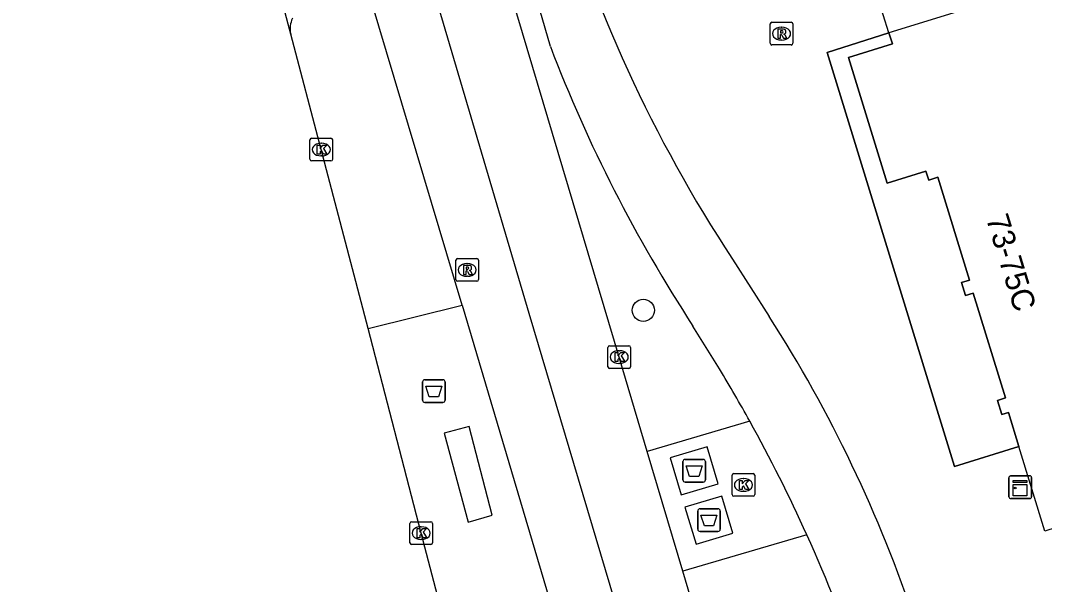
# Model space of a CAD drawing. Extents: x 161801 to 162379, y 382315 to 382832.
# Drawn here: x 161851.52 to 161896.68, y 382359.55 to 382384.4 of the extents above; entities that cross this region are included whole.
import ezdxf

# ---------------------------------------------------------------- set-up
doc = ezdxf.new("R2010")
doc.units = 0
for name, color, linetype in [('IMGEO_Afval_apart_plaats', 7, 'Continuous'), ('IMGEO_Afvalbak', 7, 'Continuous'), ('IMGEO_Berm_gesloten', 7, 'Continuous'), ('IMGEO_Boom', 7, 'Continuous'), ('IMGEO_Fietspad_gesloten', 7, 'Continuous'), ('IMGEO_Kast', 7, 'Continuous'), ('IMGEO_Kolk', 7, 'Continuous'), ('IMGEO_OVBaan_gesloten', 7, 'Continuous'), ('IMGEO_Pand', 7, 'Continuous'), ('IMGEO_Pand_nummerreeks', 7, 'Continuous'), ('IMGEO_Pand_overbouw', 7, 'Continuous'), ('IMGEO_Rijbaan_lokaal_gesloten', 7, 'Continuous'), ('IMGEO_Rijbaan_lokaal_open', 7, 'Continuous'), ('IMGEO_Rioolput', 7, 'Continuous'), ('IMGEO_Voetpad_gesloten', 7, 'Continuous'), ('IMGEO_Voetpad_open', 7, 'Continuous')]:
    doc.layers.add(name, color=color, linetype=linetype)

msp = doc.modelspace()

# ---------------------------------------------------------------- linework, layer by layer
at = {"layer": 'IMGEO_Afval_apart_plaats'}
for p, q in [((161880.736, 382364.16), (161880.736, 382364.96)), ((161880.736, 382364.96), (161880.736, 382364.16)), ((161880.836, 382365.06), (161881.626, 382365.06)), ((161881.626, 382365.06), (161880.836, 382365.06)), ((161881.726, 382364.96), (161881.726, 382364.16)), ((161881.726, 382364.16), (161881.726, 382364.96)), ((161881.626, 382364.06), (161880.836, 382364.06)), ((161880.836, 382364.06), (161881.626, 382364.06)), ((161881.386, 382361.985), (161881.386, 382362.785)), ((161881.386, 382362.785), (161881.386, 382361.985)), ((161881.486, 382362.885), (161882.276, 382362.885)), ((161882.276, 382362.885), (161881.486, 382362.885)), ((161882.376, 382362.785), (161882.376, 382361.985)), ((161882.376, 382361.985), (161882.376, 382362.785)), ((161882.276, 382361.885), (161881.486, 382361.885)), ((161881.486, 382361.885), (161882.276, 382361.885))]:
    msp.add_line(p, q, dxfattribs=at)
for points in [[(161880.879, 382364.774), (161881.583, 382364.774), (161881.434, 382364.304), (161881.028, 382364.304), (161880.879, 382364.774)], [(161881.529, 382362.599), (161882.233, 382362.599), (161882.084, 382362.129), (161881.678, 382362.129), (161881.529, 382362.599)]]:
    msp.add_lwpolyline(points, dxfattribs=at)
for centre, start, end in [((161880.836, 382364.96), 90, 180), ((161880.836, 382364.96), 90, 180), ((161881.626, 382364.96), 0, 90), ((161881.626, 382364.96), 360, 90), ((161880.836, 382364.16), 180, 270), ((161880.836, 382364.16), 180, 270), ((161881.626, 382364.16), 270, 0), ((161881.626, 382364.16), 270, 0), ((161881.486, 382362.785), 90, 180), ((161881.486, 382362.785), 90, 180), ((161882.276, 382362.785), 0, 90), ((161882.276, 382362.785), 360, 90), ((161881.486, 382361.985), 180, 270), ((161881.486, 382361.985), 180, 270), ((161882.276, 382361.985), 270, 0), ((161882.276, 382361.985), 270, 0)]:
    msp.add_arc(centre, 0.1, start, end, dxfattribs=at)
at = {"layer": 'IMGEO_Afvalbak'}
for p, q in [((161869.251, 382367.671), (161869.251, 382368.471)), ((161869.251, 382368.471), (161869.251, 382367.671)), ((161869.351, 382368.571), (161870.141, 382368.571)), ((161870.141, 382368.571), (161869.351, 382368.571)), ((161870.241, 382368.471), (161870.241, 382367.671)), ((161870.241, 382367.671), (161870.241, 382368.471)), ((161870.141, 382367.571), (161869.351, 382367.571)), ((161869.351, 382367.571), (161870.141, 382367.571))]:
    msp.add_line(p, q, dxfattribs=at)
msp.add_lwpolyline([(161869.394, 382368.285), (161870.098, 382368.285), (161869.949, 382367.815), (161869.543, 382367.815), (161869.394, 382368.285)], dxfattribs=at)
for centre, start, end in [((161869.351, 382368.471), 90, 180), ((161869.351, 382368.471), 90, 180), ((161870.141, 382368.471), 0, 90), ((161870.141, 382368.471), 360, 90), ((161869.351, 382367.671), 180, 270), ((161869.351, 382367.671), 180, 270), ((161870.141, 382367.671), 270, 0), ((161870.141, 382367.671), 270, 0)]:
    msp.add_arc(centre, 0.1, start, end, dxfattribs=at)
at = {"layer": 'IMGEO_Berm_gesloten'}
msp.add_arc((161864.454, 382384.041), 1.048, 154.0861, 193.1251, dxfattribs=at)
at = {"layer": 'IMGEO_Boom'}
msp.add_circle((161878.983, 382371.631), 0.489, dxfattribs=at)
at = {"layer": 'IMGEO_Fietspad_gesloten'}
for points in [[(161874.886, 382383.249), (161874.188, 382385.693)], [(161882.917, 382373.888), (161884.536, 382371.359)], [(161882.343, 382369.045), (161881.177, 382370.932)]]:
    msp.add_lwpolyline(points, dxfattribs=at)
for centre, radius, start, end in [((161935.323, 382408.385), 62.741, 195.95163, 213.35541), ((161935.755, 382406.573), 65.185, 200.96623, 213.1458), ((161833.791, 382338.764), 60.311, 18.45171, 32.71384), ((161825.069, 382334.227), 67.027, 29.0213, 31.2963), ((161825.186, 382334.212), 66.932, 24.27722, 29.08125), ((161824.435, 382333.796), 67.788, 18.78669, 24.33628)]:
    msp.add_arc(centre, radius, start, end, dxfattribs=at)
at = {"layer": 'IMGEO_Kast'}
for p, q in [((161895.11, 382363.408), (161895.11, 382364.249)), ((161895.11, 382364.249), (161895.11, 382363.408)), ((161895.185, 382364.333), (161896.026, 382364.333)), ((161896.026, 382364.333), (161895.185, 382364.333)), ((161896.11, 382364.258), (161896.11, 382363.417)), ((161896.11, 382363.417), (161896.11, 382364.258)), ((161896.035, 382363.333), (161895.194, 382363.333)), ((161895.194, 382363.333), (161896.035, 382363.333))]:
    msp.add_line(p, q, dxfattribs=at)
for points in [[(161895.305, 382364.123), (161895.905, 382364.123), (161895.905, 382364.038), (161895.305, 382364.038), (161895.305, 382364.123)], [(161895.305, 382363.948), (161895.905, 382363.948), (161895.905, 382363.459), (161895.305, 382363.459), (161895.305, 382363.948)]]:
    msp.add_lwpolyline(points, dxfattribs=at)
msp.add_circle((161895.389, 382363.797), 0.0377, dxfattribs=at)
for centre, start, end in [((161895.188, 382364.255), 92.4484, 184.2845), ((161895.188, 382364.255), 92.4484, 184.2845), ((161896.032, 382364.255), 2.4484, 94.2845), ((161896.032, 382364.255), 2.4484, 94.2845), ((161895.188, 382363.411), 182.4484, 274.2845), ((161895.188, 382363.411), 182.4484, 274.2845), ((161896.032, 382363.411), 272.4484, 4.2845), ((161896.032, 382363.411), 272.4484, 4.2845)]:
    msp.add_arc(centre, 0.0779, start, end, dxfattribs=at)
at = {"layer": 'IMGEO_Kolk'}
for p, q in [((161864.283, 382378.287), (161864.283, 382379.139)), ((161864.358, 382379.213), (161865.21, 382379.213)), ((161864.771, 382378.993), (161864.796, 382378.993)), ((161865.284, 382379.139), (161865.284, 382378.287)), ((161864.794, 382378.433), (161864.769, 382378.433)), ((161865.21, 382378.213), (161864.358, 382378.213)), ((161877.422, 382369.144), (161877.422, 382369.996)), ((161877.497, 382370.07), (161878.349, 382370.07)), ((161877.91, 382369.85), (161877.935, 382369.85)), ((161878.423, 382369.996), (161878.423, 382369.144)), ((161878.349, 382369.07), (161877.497, 382369.07)), ((161877.933, 382369.29), (161877.908, 382369.29)), ((161882.901, 382363.51), (161882.901, 382364.362)), ((161882.976, 382364.436), (161883.828, 382364.436)), ((161883.902, 382364.362), (161883.902, 382363.51)), ((161883.389, 382364.216), (161883.414, 382364.216)), ((161883.412, 382363.656), (161883.387, 382363.656)), ((161883.828, 382363.436), (161882.976, 382363.436)), ((161868.688, 382361.384), (161868.688, 382362.236)), ((161868.763, 382362.31), (161869.615, 382362.31)), ((161869.689, 382362.236), (161869.689, 382361.384)), ((161869.176, 382362.09), (161869.201, 382362.09)), ((161869.615, 382361.31), (161868.763, 382361.31)), ((161869.199, 382361.53), (161869.174, 382361.53))]:
    msp.add_line(p, q, dxfattribs=at)
for points in [[(161864.283, 382378.287), (161864.283, 382379.139)], [(161864.358, 382379.213), (161865.21, 382379.213)], [(161864.604, 382378.913), (161864.727, 382378.913), (161864.727, 382378.762), (161864.857, 382378.913), (161865.021, 382378.913), (161864.875, 382378.762), (161865.028, 382378.513), (161864.876, 382378.513), (161864.791, 382378.677), (161864.727, 382378.61), (161864.727, 382378.513), (161864.604, 382378.513), (161864.604, 382378.913)], [(161865.284, 382379.139), (161865.284, 382378.287)], [(161865.21, 382378.213), (161864.358, 382378.213)], [(161877.422, 382369.144), (161877.422, 382369.996)], [(161877.497, 382370.07), (161878.349, 382370.07)], [(161877.743, 382369.77), (161877.866, 382369.77), (161877.866, 382369.619), (161877.996, 382369.77), (161878.16, 382369.77), (161878.014, 382369.619), (161878.167, 382369.37), (161878.015, 382369.37), (161877.93, 382369.534), (161877.866, 382369.467), (161877.866, 382369.37), (161877.743, 382369.37), (161877.743, 382369.77)], [(161878.423, 382369.996), (161878.423, 382369.144)], [(161878.349, 382369.07), (161877.497, 382369.07)], [(161882.901, 382363.51), (161882.901, 382364.362)], [(161882.976, 382364.436), (161883.828, 382364.436)], [(161883.902, 382364.362), (161883.902, 382363.51)], [(161883.222, 382364.136), (161883.345, 382364.136), (161883.345, 382363.985), (161883.475, 382364.136), (161883.639, 382364.136), (161883.493, 382363.985), (161883.646, 382363.736), (161883.494, 382363.736), (161883.409, 382363.9), (161883.345, 382363.833), (161883.345, 382363.736), (161883.222, 382363.736), (161883.222, 382364.136)], [(161883.828, 382363.436), (161882.976, 382363.436)], [(161868.688, 382361.384), (161868.688, 382362.236)], [(161868.763, 382362.31), (161869.615, 382362.31)], [(161869.689, 382362.236), (161869.689, 382361.384)], [(161869.009, 382362.01), (161869.132, 382362.01), (161869.132, 382361.859), (161869.262, 382362.01), (161869.426, 382362.01), (161869.28, 382361.859), (161869.433, 382361.61), (161869.281, 382361.61), (161869.196, 382361.774), (161869.132, 382361.707), (161869.132, 382361.61), (161869.009, 382361.61), (161869.009, 382362.01)], [(161869.615, 382361.31), (161868.763, 382361.31)]]:
    msp.add_lwpolyline(points, dxfattribs=at)
for centre, start, end in [((161864.36, 382379.137), 91.552, 178.448), ((161864.36, 382379.137), 91.552, 178.448), ((161865.208, 382379.137), 1.552, 88.448), ((161865.208, 382379.137), 1.552, 88.448), ((161864.36, 382378.289), 181.552, 268.448), ((161864.36, 382378.289), 181.552, 268.448), ((161865.208, 382378.289), 271.552, 358.448), ((161865.208, 382378.289), 271.552, 358.448), ((161877.499, 382369.994), 91.552, 178.448), ((161877.499, 382369.994), 91.552, 178.448), ((161878.347, 382369.994), 1.552, 88.448), ((161878.347, 382369.994), 1.552, 88.448), ((161877.499, 382369.146), 181.552, 268.448), ((161877.499, 382369.146), 181.552, 268.448), ((161878.347, 382369.146), 271.552, 358.448), ((161878.347, 382369.146), 271.552, 358.448), ((161882.978, 382364.36), 91.552, 178.448), ((161882.978, 382364.36), 91.552, 178.448), ((161883.826, 382364.36), 1.552, 88.448), ((161883.826, 382364.36), 1.552, 88.448), ((161882.978, 382363.512), 181.552, 268.448), ((161882.978, 382363.512), 181.552, 268.448), ((161883.826, 382363.512), 271.552, 358.448), ((161883.826, 382363.512), 271.552, 358.448), ((161868.765, 382362.234), 91.552, 178.448), ((161868.765, 382362.234), 91.552, 178.448), ((161869.613, 382362.234), 1.552, 88.448), ((161869.613, 382362.234), 1.552, 88.448), ((161868.765, 382361.386), 181.552, 268.448), ((161868.765, 382361.386), 181.552, 268.448), ((161869.613, 382361.386), 271.552, 358.448), ((161869.613, 382361.386), 271.552, 358.448)]:
    msp.add_arc(centre, 0.0765, start, end, dxfattribs=at)
for centre, major_axis, ratio, start_param, end_param in [((161864.77, 382378.713), (-0.387, 0.002), 0.722429, 4.712389, 7.853982), ((161864.795, 382378.713), (-0.39, 0.002), 0.717154, 1.570796, 4.712389), ((161877.909, 382369.57), (-0.387, 0.002), 0.722429, 4.712389, 7.853982), ((161877.934, 382369.57), (-0.39, 0.002), 0.717154, 1.570796, 4.712389), ((161883.388, 382363.936), (-0.387, 0.002), 0.722429, 4.712389, 7.853982), ((161883.413, 382363.936), (-0.39, 0.002), 0.717154, 1.570796, 4.712389), ((161869.175, 382361.81), (-0.387, 0.002), 0.722429, 4.712389, 7.853982), ((161869.2, 382361.81), (-0.39, 0.002), 0.717154, 1.570796, 4.712389)]:
    msp.add_ellipse(centre, major_axis=major_axis, ratio=ratio, start_param=start_param, end_param=end_param, dxfattribs=at)
at = {"layer": 'IMGEO_OVBaan_gesloten'}
for points in [[(161863.433, 382383.803), (161860.368, 382395.36)], [(161866.857, 382370.83), (161864.783, 382378.713), (161863.433, 382383.803)], [(161873.381, 382345.745), (161873.108, 382346.842), (161869.189, 382361.81), (161866.857, 382370.83)]]:
    msp.add_lwpolyline(points, dxfattribs=at)
at = {"layer": 'IMGEO_Pand'}
for points in [[(161928.121, 382395.631), (161889.82, 382383.852)], [(161889.82, 382383.852), (161889.97, 382383.366), (161888.042, 382382.773), (161889.747, 382377.23), (161891.453, 382377.754), (161891.572, 382377.369), (161891.979, 382377.494), (161893.373, 382372.964), (161893.024, 382372.857), (161893.201, 382372.281), (161893.537, 382372.385), (161894.957, 382367.768), (161894.606, 382367.66), (161894.799, 382367.035), (161895.093, 382367.125), (161895.555, 382365.624)], [(161897.188, 382362.052), (161896.699, 382361.902), (161895.555, 382365.624)]]:
    msp.add_lwpolyline(points, dxfattribs=at)
at = {"layer": 'IMGEO_Pand_overbouw'}
msp.add_lwpolyline([(161889.82, 382383.852), (161887.097, 382382.983), (161892.705, 382364.748), (161895.555, 382365.624), (161895.093, 382367.125), (161894.799, 382367.035), (161894.606, 382367.66), (161894.957, 382367.768), (161893.537, 382372.385), (161893.201, 382372.281), (161893.024, 382372.857), (161893.373, 382372.964), (161891.979, 382377.494), (161891.572, 382377.369), (161891.453, 382377.754), (161889.747, 382377.23), (161888.042, 382382.773), (161889.97, 382383.366)], close=True, dxfattribs=at)
at = {"layer": 'IMGEO_Rijbaan_lokaal_gesloten'}
for points in [[(161880.89, 382348.212), (161873.956, 382371.495), (161860.968, 382415.409), (161843.36, 382471.44), (161833.869, 382499.799), (161823.261, 382529.817), (161819.934, 382538.863), (161819.264, 382540.686)], [(161870.99, 382371.86), (161865.969, 382388.685)], [(161879.157, 382365.411), (161877.922, 382369.57), (161873.202, 382385.401)], [(161870.99, 382371.86), (161878.312, 382347.2)], [(161880.724, 382360.135), (161879.157, 382365.411)], [(161883.885, 382349.387), (161883.476, 382350.871), (161880.724, 382360.135)]]:
    msp.add_lwpolyline(points, dxfattribs=at)
at = {"layer": 'IMGEO_Rijbaan_lokaal_open'}
for points in [[(161866.857, 382370.83), (161870.99, 382371.86)], [(161872.312, 382362.605), (161871.306, 382366.507), (161870.208, 382366.213), (161871.256, 382362.294), (161872.312, 382362.605)]]:
    msp.add_lwpolyline(points, dxfattribs=at)
at = {"layer": 'IMGEO_Rioolput'}
for p, q in [((161884.582, 382383.394), (161884.582, 382384.246)), ((161884.657, 382384.32), (161885.509, 382384.32)), ((161885.583, 382384.246), (161885.583, 382383.394)), ((161885.07, 382384.1), (161885.095, 382384.1)), ((161885.509, 382383.32), (161884.657, 382383.32)), ((161885.093, 382383.54), (161885.068, 382383.54)), ((161870.716, 382372.984), (161870.716, 382373.836)), ((161870.791, 382373.91), (161871.643, 382373.91)), ((161871.717, 382373.836), (161871.717, 382372.984)), ((161871.204, 382373.69), (161871.229, 382373.69)), ((161871.227, 382373.13), (161871.202, 382373.13)), ((161871.643, 382372.91), (161870.791, 382372.91))]:
    msp.add_line(p, q, dxfattribs=at)
for points in [[(161884.582, 382383.394), (161884.582, 382384.246)], [(161884.657, 382384.32), (161885.509, 382384.32)], [(161885.583, 382384.246), (161885.583, 382383.394)], [(161885.171, 382384.018), (161884.919, 382384.02), (161884.919, 382383.62)], [(161884.919, 382383.62), (161885.043, 382383.62), (161885.043, 382383.782), (161885.054, 382383.782)], [(161885.097, 382383.939), (161885.043, 382383.939), (161885.043, 382383.858)], [(161885.043, 382383.858), (161885.095, 382383.858)], [(161885.509, 382383.32), (161884.657, 382383.32)], [(161885.101, 382383.753), (161885.172, 382383.62), (161885.312, 382383.62), (161885.247, 382383.746)], [(161870.716, 382372.984), (161870.716, 382373.836)], [(161870.791, 382373.91), (161871.643, 382373.91)], [(161871.717, 382373.836), (161871.717, 382372.984)], [(161871.305, 382373.608), (161871.053, 382373.61), (161871.053, 382373.21)], [(161871.231, 382373.529), (161871.177, 382373.529), (161871.177, 382373.448)], [(161871.177, 382373.448), (161871.229, 382373.448)], [(161871.053, 382373.21), (161871.177, 382373.21), (161871.177, 382373.372), (161871.188, 382373.372)], [(161871.235, 382373.343), (161871.306, 382373.21), (161871.446, 382373.21), (161871.381, 382373.336)], [(161871.643, 382372.91), (161870.791, 382372.91)]]:
    msp.add_lwpolyline(points, dxfattribs=at)
for centre, radius, start, end in [((161884.659, 382384.244), 0.0765, 91.552, 178.448), ((161884.659, 382384.244), 0.0765, 91.552, 178.448), ((161885.507, 382384.244), 0.0765, 1.552, 88.448), ((161885.507, 382384.244), 0.0765, 1.552, 88.448), ((161885.053, 382383.729), 0.0533, 26.0293, 88.6989), ((161885.079, 382384.047), 0.19, 274.7715, 282.9687), ((161885.103, 382383.843), 0.0964, 77.0061, 93.1865), ((161885.117, 382383.9), 0.0378, 276.6634, 79.6772), ((161885.17, 382383.908), 0.109, 350.3612, 89.416), ((161885.168, 382383.908), 0.112, 277.5842, 350.9817), ((161885.152, 382383.693), 0.108, 29.5134, 73.7905), ((161884.659, 382383.396), 0.0765, 181.552, 268.448), ((161884.659, 382383.396), 0.0765, 181.552, 268.448), ((161885.507, 382383.396), 0.0765, 271.552, 358.448), ((161885.507, 382383.396), 0.0765, 271.552, 358.448), ((161870.793, 382373.834), 0.0765, 91.552, 178.448), ((161870.793, 382373.834), 0.0765, 91.552, 178.448), ((161871.641, 382373.834), 0.0765, 1.552, 88.448), ((161871.641, 382373.834), 0.0765, 1.552, 88.448), ((161871.213, 382373.637), 0.19, 274.7715, 282.9687), ((161871.237, 382373.433), 0.0964, 77.0061, 93.1865), ((161871.251, 382373.49), 0.0378, 276.6634, 79.6772), ((161871.304, 382373.498), 0.109, 350.3612, 89.416), ((161871.302, 382373.498), 0.112, 277.5842, 350.9817), ((161871.286, 382373.283), 0.108, 29.5134, 73.7905), ((161870.793, 382372.986), 0.0765, 181.552, 268.448), ((161870.793, 382372.986), 0.0765, 181.552, 268.448), ((161871.187, 382373.319), 0.0533, 26.0293, 88.6989), ((161871.641, 382372.986), 0.0765, 271.552, 358.448), ((161871.641, 382372.986), 0.0765, 271.552, 358.448)]:
    msp.add_arc(centre, radius, start, end, dxfattribs=at)
for centre, major_axis, ratio, start_param, end_param in [((161885.069, 382383.82), (-0.387, 0.002), 0.722429, 4.712389, 7.853982), ((161885.094, 382383.82), (-0.39, 0.002), 0.717154, 1.570796, 4.712389), ((161871.203, 382373.41), (-0.387, 0.002), 0.722429, 4.712389, 7.853982), ((161871.228, 382373.41), (-0.39, 0.002), 0.717154, 1.570796, 4.712389)]:
    msp.add_ellipse(centre, major_axis=major_axis, ratio=ratio, start_param=start_param, end_param=end_param, dxfattribs=at)
at = {"layer": 'IMGEO_Voetpad_gesloten'}
for points in [[(161881.802, 382365.618), (161880.174, 382365.131), (161880.66, 382363.502), (161882.289, 382363.989), (161881.802, 382365.618)], [(161882.452, 382363.443), (161880.824, 382362.956), (161881.31, 382361.327), (161882.939, 382361.814), (161882.452, 382363.443)]]:
    msp.add_lwpolyline(points, dxfattribs=at)
at = {"layer": 'IMGEO_Voetpad_open'}
for points in [[(161889.82, 382383.852), (161888.821, 382387.042)], [(161895.555, 382365.624), (161892.705, 382364.748), (161887.097, 382382.983), (161889.82, 382383.852)], [(161883.68, 382366.744), (161879.157, 382365.411)], [(161886.199, 382361.731), (161880.724, 382360.135)]]:
    msp.add_lwpolyline(points, dxfattribs=at)

# ---------------------------------------------------------------- texts
at = {"layer": 'IMGEO_Pand_nummerreeks'}
msp.add_text('73-75C', height=1, rotation=287.0958, dxfattribs=at).set_placement((161894.091, 382375.686))

doc.saveas('drawing.dxf')
